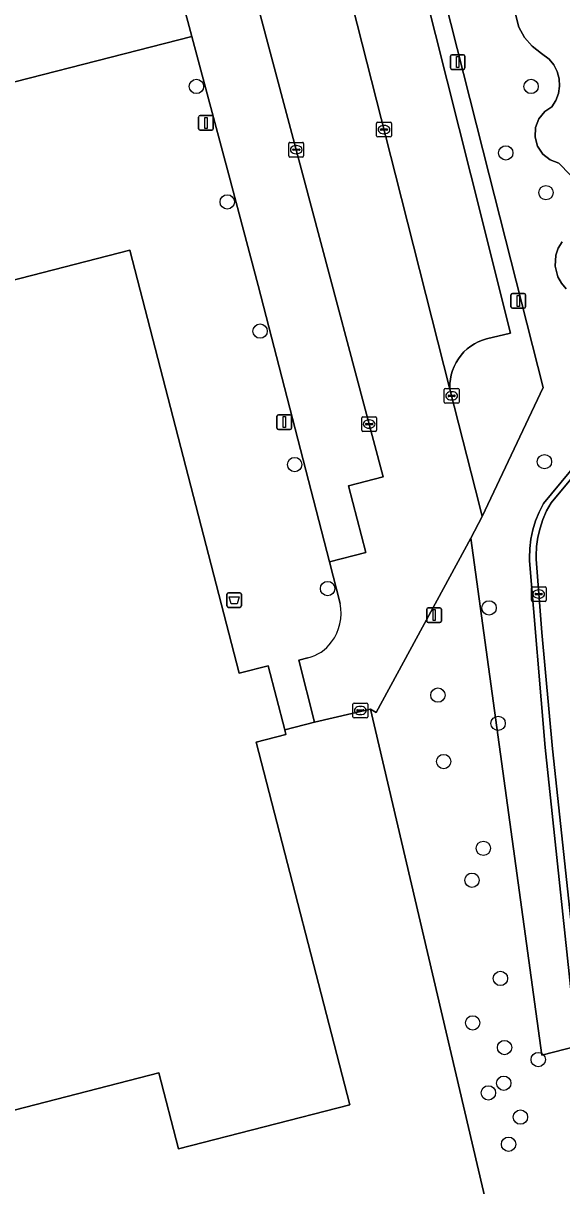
# Model space of a CAD drawing. Extents: x 157793 to 159380, y 380877 to 382313.
# Drawn here: x 158583.7 to 158620.4, y 381181.1 to 381260.3 of the extents above; entities that cross this region are included whole.
import ezdxf

# ---------------------------------------------------------------- set-up
doc = ezdxf.new("R2010")
doc.units = 0
for name, color, linetype in [('IMGEO_Afvalbak', 7, 'Continuous'), ('IMGEO_Boom', 7, 'Continuous'), ('IMGEO_Fietspad_open', 7, 'Continuous'), ('IMGEO_Groenvoorziening', 7, 'Continuous'), ('IMGEO_Kolk', 7, 'Continuous'), ('IMGEO_Lichtmast', 7, 'Continuous'), ('IMGEO_Pand', 7, 'Continuous'), ('IMGEO_Parkeervlak_open', 7, 'Continuous'), ('IMGEO_Rijbaan_lokaal_open', 7, 'Continuous'), ('IMGEO_Voetpad_open', 7, 'Continuous')]:
    doc.layers.add(name, color=color, linetype=linetype)

msp = doc.modelspace()

# ---------------------------------------------------------------- linework, layer by layer
at = {"layer": 'IMGEO_Afvalbak'}
for p, q in [((158597.555, 381220.599), (158597.555, 381221.399)), ((158597.555, 381221.399), (158597.555, 381220.599)), ((158597.655, 381221.499), (158598.445, 381221.499)), ((158598.445, 381221.499), (158597.655, 381221.499)), ((158598.545, 381221.399), (158598.545, 381220.599)), ((158598.545, 381220.599), (158598.545, 381221.399)), ((158598.445, 381220.499), (158597.655, 381220.499)), ((158597.655, 381220.499), (158598.445, 381220.499))]:
    msp.add_line(p, q, dxfattribs=at)
msp.add_lwpolyline([(158597.698, 381221.213), (158598.402, 381221.213), (158598.253, 381220.743), (158597.847, 381220.743), (158597.698, 381221.213)], dxfattribs=at)
for centre, start, end in [((158597.655, 381221.399), 90, 180), ((158597.655, 381221.399), 90, 180), ((158598.445, 381221.399), 0, 90), ((158598.445, 381221.399), 360, 90), ((158597.655, 381220.599), 180, 270), ((158597.655, 381220.599), 180, 270), ((158598.445, 381220.599), 270, 0), ((158598.445, 381220.599), 270, 0)]:
    msp.add_arc(centre, 0.1, start, end, dxfattribs=at)
at = {"layer": 'IMGEO_Boom'}
for centre in [(158595.475, 381256.028), (158618.297, 381256.024), (158616.572, 381251.494), (158619.31, 381248.785), (158597.576, 381248.153), (158599.819, 381239.339), (158602.177, 381230.239), (158619.209, 381230.437), (158604.421, 381221.782), (158615.431, 381220.464), (158611.941, 381214.515), (158616.05, 381212.59), (158612.338, 381209.988), (158615.043, 381204.071), (158614.266, 381201.893), (158616.204, 381195.195), (158614.314, 381192.166), (158616.485, 381190.482), (158618.785, 381189.663), (158615.385, 381187.39), (158616.434, 381188.051), (158617.57, 381185.739), (158616.762, 381183.888)]:
    msp.add_circle(centre, 0.489, dxfattribs=at)
at = {"layer": 'IMGEO_Fietspad_open'}
msp.add_lwpolyline([(158626.727, 381236.142), (158619.66, 381227.637), (158619.357, 381227.08), (158619.105, 381226.499), (158618.905, 381225.897), (158618.761, 381225.28), (158618.672, 381224.653), (158618.639, 381224.02), (158618.641, 381223.797), (158619.018, 381218.781), (158619.756, 381210.86), (158621.487, 381194.739)], dxfattribs=at)
at = {"layer": 'IMGEO_Groenvoorziening'}
for points in [[(158608.885, 381275.867), (158615.446, 381250), (158619.125, 381235.492), (158614.971, 381226.694), (158614.195, 381225.228), (158619.019, 381189.964), (158621.418, 381190.583), (158619.249, 381210.94), (158618.19, 381223.671), (158618.184, 381223.866), (158618.201, 381224.511), (158618.276, 381225.153), (158618.407, 381225.785), (158618.595, 381226.403), (158618.837, 381227.002), (158619.132, 381227.577), (158626.919, 381236.969)], [(158559.991, 381250.441), (158595.165, 381259.444), (158591.941, 381271.524), (158559.462, 381263.2), (158559.097, 381263), (158556.125, 381256.737), (158557.366, 381251.936)], [(158617.175, 381261.231), (158617.458, 381260.071), (158617.842, 381259.371), (158618.363, 381258.766), (158618.998, 381258.283), (158619.519, 381257.889), (158619.841, 381257.495), (158620.073, 381257.042), (158620.207, 381256.551), (158620.235, 381256.043), (158620.157, 381255.54), (158619.977, 381255.065), (158619.701, 381254.637), (158619.231, 381254.317), (158618.828, 381253.817), (158618.6, 381253.217), (158618.569, 381252.576), (158618.737, 381251.957), (158619.088, 381251.419), (158619.588, 381251.017), (158620.188, 381250.789), (158620.96, 381250)], [(158620.96, 381250), (158620.188, 381250.789), (158619.588, 381251.017), (158619.088, 381251.419), (158618.737, 381251.957), (158618.569, 381252.576), (158618.6, 381253.217), (158618.828, 381253.817), (158619.231, 381254.317), (158619.701, 381254.637), (158619.977, 381255.065), (158620.157, 381255.54), (158620.235, 381256.043), (158620.207, 381256.551), (158620.073, 381257.042), (158619.841, 381257.495), (158619.519, 381257.889), (158618.998, 381258.283), (158618.363, 381258.766), (158617.842, 381259.371), (158617.458, 381260.071), (158617.175, 381261.231)], [(158620.405, 381245.436), (158620.147, 381245.004), (158619.985, 381244.527), (158619.936, 381243.776), (158620.121, 381243.046), (158620.367, 381242.607), (158620.699, 381242.228)], [(158620.699, 381242.228), (158620.367, 381242.607), (158620.121, 381243.046), (158619.936, 381243.776), (158619.985, 381244.527), (158620.147, 381245.004), (158620.405, 381245.436)]]:
    msp.add_lwpolyline(points, dxfattribs=at)
for points in [[(158614.195, 381225.228), (158607.726, 381213.341), (158607.348, 381213.559), (158615.551, 381178.526), (158617.576, 381169.878), (158622.095, 381170.511), (158622.415, 381171.163), (158622.676, 381171.84), (158622.875, 381172.539), (158623.012, 381173.252), (158623.083, 381173.975), (158623.09, 381174.701), (158623.057, 381175.205), (158621.418, 381190.583), (158619.019, 381189.964)], [(158615.551, 381178.526), (158607.348, 381213.559), (158603.52, 381212.67), (158601.494, 381212.152), (158601.577, 381211.829), (158599.55, 381211.306), (158605.935, 381186.584), (158594.251, 381183.566), (158592.912, 381188.752), (158563.579, 381181.176), (158552.259, 381225.004), (158549.098, 381224.257), (158546.969, 381223.747), (158558.863, 381176.141), (158555.449, 381174.726), (158560.04, 381166.64), (158566.922, 381169.689), (158566.857, 381169.996), (158569.675, 381170.87), (158570.462, 381167.887)]]:
    msp.add_lwpolyline(points, close=True, dxfattribs=at)
at = {"layer": 'IMGEO_Kolk'}
for p, q in [((158607.766, 381252.657), (158607.766, 381253.509)), ((158607.841, 381253.583), (158608.693, 381253.583)), ((158608.025, 381253.077), (158608.025, 381253.089)), ((158608.463, 381253.04), (158608.065, 381253.04)), ((158608.068, 381253.126), (158608.466, 381253.126)), ((158608.254, 381253.363), (158608.279, 381253.363)), ((158608.509, 381253.089), (158608.509, 381253.077)), ((158608.767, 381253.509), (158608.767, 381252.657)), ((158601.781, 381251.289), (158601.781, 381252.141)), ((158601.856, 381252.215), (158602.708, 381252.215)), ((158602.782, 381252.141), (158602.782, 381251.289)), ((158608.693, 381252.583), (158607.841, 381252.583)), ((158608.277, 381252.803), (158608.252, 381252.803)), ((158602.04, 381251.709), (158602.04, 381251.721)), ((158602.478, 381251.672), (158602.08, 381251.672)), ((158602.083, 381251.758), (158602.481, 381251.758)), ((158602.292, 381251.435), (158602.267, 381251.435)), ((158602.269, 381251.995), (158602.294, 381251.995)), ((158602.524, 381251.721), (158602.524, 381251.709)), ((158602.708, 381251.215), (158601.856, 381251.215)), ((158612.455, 381235.426), (158613.307, 381235.426)), ((158612.38, 381234.5), (158612.38, 381235.352)), ((158612.639, 381234.92), (158612.639, 381234.932)), ((158613.077, 381234.883), (158612.679, 381234.883)), ((158612.682, 381234.969), (158613.08, 381234.969)), ((158612.891, 381234.646), (158612.866, 381234.646)), ((158612.868, 381235.206), (158612.893, 381235.206)), ((158613.123, 381234.932), (158613.123, 381234.92)), ((158613.381, 381235.352), (158613.381, 381234.5)), ((158613.307, 381234.426), (158612.455, 381234.426)), ((158606.754, 381232.576), (158606.754, 381233.428)), ((158606.829, 381233.502), (158607.681, 381233.502)), ((158607.013, 381232.996), (158607.013, 381233.008)), ((158607.056, 381233.045), (158607.454, 381233.045)), ((158607.242, 381233.282), (158607.267, 381233.282)), ((158607.497, 381233.008), (158607.497, 381232.996)), ((158607.755, 381233.428), (158607.755, 381232.576)), ((158607.681, 381232.502), (158606.829, 381232.502)), ((158607.451, 381232.959), (158607.053, 381232.959)), ((158607.265, 381232.722), (158607.24, 381232.722)), ((158618.394, 381221.91), (158619.246, 381221.91)), ((158618.319, 381220.984), (158618.319, 381221.836)), ((158618.578, 381221.404), (158618.578, 381221.416)), ((158619.016, 381221.367), (158618.618, 381221.367)), ((158618.621, 381221.453), (158619.019, 381221.453)), ((158618.83, 381221.13), (158618.805, 381221.13)), ((158618.807, 381221.69), (158618.832, 381221.69)), ((158619.062, 381221.416), (158619.062, 381221.404)), ((158619.32, 381221.836), (158619.32, 381220.984)), ((158619.246, 381220.91), (158618.394, 381220.91)), ((158606.227, 381213.969), (158607.079, 381213.969)), ((158606.152, 381213.043), (158606.152, 381213.895)), ((158606.411, 381213.463), (158606.411, 381213.475)), ((158606.849, 381213.426), (158606.451, 381213.426)), ((158606.454, 381213.512), (158606.852, 381213.512)), ((158606.663, 381213.189), (158606.638, 381213.189)), ((158606.64, 381213.749), (158606.665, 381213.749)), ((158606.895, 381213.475), (158606.895, 381213.463)), ((158607.153, 381213.895), (158607.153, 381213.043)), ((158607.079, 381212.969), (158606.227, 381212.969))]:
    msp.add_line(p, q, dxfattribs=at)
for points in [[(158607.766, 381252.657), (158607.766, 381253.509)], [(158607.841, 381253.583), (158608.693, 381253.583)], [(158608.767, 381253.509), (158608.767, 381252.657)], [(158601.781, 381251.289), (158601.781, 381252.141)], [(158601.856, 381252.215), (158602.708, 381252.215)], [(158602.782, 381252.141), (158602.782, 381251.289)], [(158608.693, 381252.583), (158607.841, 381252.583)], [(158602.708, 381251.215), (158601.856, 381251.215)], [(158612.455, 381235.426), (158613.307, 381235.426)], [(158612.38, 381234.5), (158612.38, 381235.352)], [(158613.381, 381235.352), (158613.381, 381234.5)], [(158613.307, 381234.426), (158612.455, 381234.426)], [(158606.754, 381232.576), (158606.754, 381233.428)], [(158606.829, 381233.502), (158607.681, 381233.502)], [(158607.755, 381233.428), (158607.755, 381232.576)], [(158607.681, 381232.502), (158606.829, 381232.502)], [(158618.394, 381221.91), (158619.246, 381221.91)], [(158618.319, 381220.984), (158618.319, 381221.836)], [(158619.32, 381221.836), (158619.32, 381220.984)], [(158619.246, 381220.91), (158618.394, 381220.91)], [(158606.227, 381213.969), (158607.079, 381213.969)], [(158606.152, 381213.043), (158606.152, 381213.895)], [(158607.153, 381213.895), (158607.153, 381213.043)], [(158607.079, 381212.969), (158606.227, 381212.969)]]:
    msp.add_lwpolyline(points, dxfattribs=at)
for centre, radius, start, end in [((158607.843, 381253.507), 0.0765, 91.55205, 178.44795), ((158607.843, 381253.507), 0.0765, 91.55205, 178.44795), ((158608.065, 381253.086), 0.0403, 85.87752, 175.75265), ((158608.062, 381253.076), 0.0366, 178.93798, 274.71019), ((158608.466, 381253.083), 0.043, 264.86636, 352.45326), ((158608.47, 381253.088), 0.0386, 1.73085, 96.63898), ((158608.691, 381253.507), 0.0765, 1.55205, 88.44795), ((158608.691, 381253.507), 0.0765, 1.55205, 88.44795), ((158601.858, 381252.139), 0.0765, 91.55205, 178.44795), ((158601.858, 381252.139), 0.0765, 91.55205, 178.44795), ((158602.706, 381252.139), 0.0765, 1.55205, 88.44795), ((158602.706, 381252.139), 0.0765, 1.55205, 88.44795), ((158607.843, 381252.659), 0.0765, 181.55205, 268.44795), ((158607.843, 381252.659), 0.0765, 181.55205, 268.44795), ((158608.691, 381252.659), 0.0765, 271.55205, 358.44795), ((158608.691, 381252.659), 0.0765, 271.55205, 358.44795), ((158601.858, 381251.291), 0.0765, 181.55205, 268.44795), ((158601.858, 381251.291), 0.0765, 181.55205, 268.44795), ((158602.08, 381251.718), 0.0403, 85.87752, 175.75265), ((158602.077, 381251.708), 0.0366, 178.93798, 274.71019), ((158602.481, 381251.715), 0.043, 264.86636, 352.45326), ((158602.485, 381251.72), 0.0386, 1.73085, 96.63898), ((158602.706, 381251.291), 0.0765, 271.55205, 358.44795), ((158602.706, 381251.291), 0.0765, 271.55205, 358.44795), ((158612.457, 381235.35), 0.0765, 91.55205, 178.44795), ((158612.457, 381235.35), 0.0765, 91.55205, 178.44795), ((158613.305, 381235.35), 0.0765, 1.55205, 88.44795), ((158613.305, 381235.35), 0.0765, 1.55205, 88.44795), ((158612.679, 381234.929), 0.0403, 85.87752, 175.75265), ((158612.676, 381234.919), 0.0366, 178.93798, 274.71019), ((158613.08, 381234.926), 0.043, 264.86636, 352.45326), ((158613.084, 381234.931), 0.0386, 1.73085, 96.63898), ((158612.457, 381234.502), 0.0765, 181.55205, 268.44795), ((158612.457, 381234.502), 0.0765, 181.55205, 268.44795), ((158613.305, 381234.502), 0.0765, 271.55205, 358.44795), ((158613.305, 381234.502), 0.0765, 271.55205, 358.44795), ((158606.831, 381233.426), 0.0765, 91.55205, 178.44795), ((158606.831, 381233.426), 0.0765, 91.55205, 178.44795), ((158607.053, 381233.005), 0.0403, 85.87752, 175.75265), ((158607.05, 381232.995), 0.0366, 178.93798, 274.71019), ((158607.454, 381233.002), 0.043, 264.86636, 352.45326), ((158607.458, 381233.007), 0.0386, 1.73085, 96.63898), ((158607.679, 381233.426), 0.0765, 1.55205, 88.44795), ((158607.679, 381233.426), 0.0765, 1.55205, 88.44795), ((158606.831, 381232.578), 0.0765, 181.55205, 268.44795), ((158606.831, 381232.578), 0.0765, 181.55205, 268.44795), ((158607.679, 381232.578), 0.0765, 271.55205, 358.44795), ((158607.679, 381232.578), 0.0765, 271.55205, 358.44795), ((158618.396, 381221.834), 0.0765, 91.55205, 178.44795), ((158618.396, 381221.834), 0.0765, 91.55205, 178.44795), ((158619.244, 381221.834), 0.0765, 1.55205, 88.44795), ((158619.244, 381221.834), 0.0765, 1.55205, 88.44795), ((158618.618, 381221.413), 0.0403, 85.87752, 175.75265), ((158618.615, 381221.403), 0.0366, 178.93798, 274.71019), ((158619.019, 381221.41), 0.043, 264.86636, 352.45326), ((158619.023, 381221.415), 0.0386, 1.73085, 96.63898), ((158618.396, 381220.986), 0.0765, 181.55205, 268.44795), ((158618.396, 381220.986), 0.0765, 181.55205, 268.44795), ((158619.244, 381220.986), 0.0765, 271.55205, 358.44795), ((158619.244, 381220.986), 0.0765, 271.55205, 358.44795), ((158606.229, 381213.893), 0.0765, 91.55205, 178.44795), ((158606.229, 381213.893), 0.0765, 91.55205, 178.44795), ((158607.077, 381213.893), 0.0765, 1.55205, 88.44795), ((158607.077, 381213.893), 0.0765, 1.55205, 88.44795), ((158606.451, 381213.472), 0.0403, 85.87752, 175.75265), ((158606.448, 381213.462), 0.0366, 178.93798, 274.71019), ((158606.852, 381213.469), 0.043, 264.86636, 352.45326), ((158606.856, 381213.474), 0.0386, 1.73085, 96.63898), ((158606.229, 381213.045), 0.0765, 181.55205, 268.44795), ((158606.229, 381213.045), 0.0765, 181.55205, 268.44795), ((158607.077, 381213.045), 0.0765, 271.55205, 358.44795), ((158607.077, 381213.045), 0.0765, 271.55205, 358.44795)]:
    msp.add_arc(centre, radius, start, end, dxfattribs=at)
for centre, major_axis, ratio, start_param, end_param in [((158608.253, 381253.083), (-0.387, 0.002), 0.722429, 4.712389, 7.853982), ((158608.278, 381253.083), (-0.39, 0.002), 0.717154, 1.570796, 4.712389), ((158602.268, 381251.715), (-0.387, 0.002), 0.722429, 4.712389, 7.853982), ((158602.293, 381251.715), (-0.39, 0.002), 0.717154, 1.570796, 4.712389), ((158612.867, 381234.926), (-0.387, 0.002), 0.722429, 4.712389, 7.853982), ((158612.892, 381234.926), (-0.39, 0.002), 0.717154, 1.570796, 4.712389), ((158607.241, 381233.002), (-0.387, 0.002), 0.722429, 4.712389, 7.853982), ((158607.266, 381233.002), (-0.39, 0.002), 0.717154, 1.570796, 4.712389), ((158618.806, 381221.41), (-0.387, 0.002), 0.722429, 4.712389, 7.853982), ((158618.831, 381221.41), (-0.39, 0.002), 0.717154, 1.570796, 4.712389), ((158606.639, 381213.469), (-0.387, 0.002), 0.722429, 4.712389, 7.853982), ((158606.664, 381213.469), (-0.39, 0.002), 0.717154, 1.570796, 4.712389)]:
    msp.add_ellipse(centre, major_axis=major_axis, ratio=ratio, start_param=start_param, end_param=end_param, dxfattribs=at)
at = {"layer": 'IMGEO_Lichtmast'}
for p, q in [((158612.796, 381257.289), (158612.796, 381258.089)), ((158612.796, 381258.089), (158612.796, 381257.289)), ((158612.896, 381258.189), (158613.686, 381258.189)), ((158613.686, 381258.189), (158612.896, 381258.189)), ((158613.786, 381258.089), (158613.786, 381257.289)), ((158613.786, 381257.289), (158613.786, 381258.089)), ((158613.686, 381257.189), (158612.896, 381257.189)), ((158612.896, 381257.189), (158613.686, 381257.189)), ((158595.629, 381253.141), (158595.629, 381253.941)), ((158595.629, 381253.941), (158595.629, 381253.141)), ((158595.729, 381254.041), (158596.519, 381254.041)), ((158596.519, 381254.041), (158595.729, 381254.041)), ((158596.619, 381253.941), (158596.619, 381253.141)), ((158596.619, 381253.141), (158596.619, 381253.941)), ((158596.519, 381253.041), (158595.729, 381253.041)), ((158595.729, 381253.041), (158596.519, 381253.041)), ((158616.926, 381241.005), (158616.926, 381241.805)), ((158616.926, 381241.805), (158616.926, 381241.005)), ((158617.026, 381241.905), (158617.816, 381241.905)), ((158617.816, 381241.905), (158617.026, 381241.905)), ((158617.916, 381241.805), (158617.916, 381241.005)), ((158617.916, 381241.005), (158617.916, 381241.805)), ((158617.816, 381240.905), (158617.026, 381240.905)), ((158617.026, 381240.905), (158617.816, 381240.905)), ((158600.97, 381232.733), (158600.97, 381233.533)), ((158600.97, 381233.533), (158600.97, 381232.733)), ((158601.07, 381233.633), (158601.86, 381233.633)), ((158601.86, 381233.633), (158601.07, 381233.633)), ((158601.96, 381233.533), (158601.96, 381232.733)), ((158601.96, 381232.733), (158601.96, 381233.533)), ((158601.86, 381232.633), (158601.07, 381232.633)), ((158601.07, 381232.633), (158601.86, 381232.633)), ((158611.188, 381219.57), (158611.188, 381220.37)), ((158611.188, 381220.37), (158611.188, 381219.57)), ((158611.288, 381220.47), (158612.078, 381220.47)), ((158612.078, 381220.47), (158611.288, 381220.47)), ((158612.178, 381220.37), (158612.178, 381219.57)), ((158612.178, 381219.57), (158612.178, 381220.37)), ((158612.078, 381219.47), (158611.288, 381219.47)), ((158611.288, 381219.47), (158612.078, 381219.47))]:
    msp.add_line(p, q, dxfattribs=at)
for points in [[(158613.216, 381258.064), (158613.366, 381258.064), (158613.366, 381257.314), (158613.216, 381257.314), (158613.216, 381258.064)], [(158596.049, 381253.916), (158596.199, 381253.916), (158596.199, 381253.166), (158596.049, 381253.166), (158596.049, 381253.916)], [(158617.346, 381241.78), (158617.496, 381241.78), (158617.496, 381241.03), (158617.346, 381241.03), (158617.346, 381241.78)], [(158601.39, 381233.508), (158601.54, 381233.508), (158601.54, 381232.758), (158601.39, 381232.758), (158601.39, 381233.508)], [(158611.608, 381220.345), (158611.758, 381220.345), (158611.758, 381219.595), (158611.608, 381219.595), (158611.608, 381220.345)]]:
    msp.add_lwpolyline(points, dxfattribs=at)
for centre, start, end in [((158612.896, 381258.089), 90, 180), ((158612.896, 381258.089), 90, 180), ((158613.686, 381258.089), 0, 90), ((158613.686, 381258.089), 360, 90), ((158612.896, 381257.289), 180, 270), ((158612.896, 381257.289), 180, 270), ((158613.686, 381257.289), 270, 0), ((158613.686, 381257.289), 270, 0), ((158595.729, 381253.941), 90, 180), ((158595.729, 381253.941), 90, 180), ((158596.519, 381253.941), 0, 90), ((158596.519, 381253.941), 360, 90), ((158595.729, 381253.141), 180, 270), ((158595.729, 381253.141), 180, 270), ((158596.519, 381253.141), 270, 0), ((158596.519, 381253.141), 270, 0), ((158617.026, 381241.805), 90, 180), ((158617.026, 381241.805), 90, 180), ((158617.816, 381241.805), 0, 90), ((158617.816, 381241.805), 360, 90), ((158617.026, 381241.005), 180, 270), ((158617.026, 381241.005), 180, 270), ((158617.816, 381241.005), 270, 0), ((158617.816, 381241.005), 270, 0), ((158601.07, 381233.533), 90, 180), ((158601.07, 381233.533), 90, 180), ((158601.86, 381233.533), 0, 90), ((158601.86, 381233.533), 360, 90), ((158601.07, 381232.733), 180, 270), ((158601.07, 381232.733), 180, 270), ((158601.86, 381232.733), 270, 0), ((158601.86, 381232.733), 270, 0), ((158611.288, 381220.37), 90, 180), ((158611.288, 381220.37), 90, 180), ((158612.078, 381220.37), 0, 90), ((158612.078, 381220.37), 360, 90), ((158611.288, 381219.57), 180, 270), ((158611.288, 381219.57), 180, 270), ((158612.078, 381219.57), 270, 0), ((158612.078, 381219.57), 270, 0)]:
    msp.add_arc(centre, 0.1, start, end, dxfattribs=at)
at = {"layer": 'IMGEO_Pand'}
msp.add_lwpolyline([(158563.579, 381181.176), (158592.912, 381188.752), (158594.251, 381183.566), (158605.935, 381186.584), (158599.55, 381211.306), (158601.577, 381211.829), (158601.494, 381212.152), (158600.364, 381216.524), (158598.381, 381216.012), (158590.927, 381244.872), (158582.74, 381242.757)], dxfattribs=at)
at = {"layer": 'IMGEO_Parkeervlak_open'}
for points in [[(158602.868, 381274.325), (158609.049, 381250), (158612.762, 381235.389), (158612.759, 381235.468), (158612.763, 381235.769), (158612.795, 381236.069), (158612.853, 381236.364), (158612.937, 381236.654), (158613.047, 381236.934), (158613.181, 381237.204), (158613.339, 381237.46), (158613.519, 381237.701), (158613.72, 381237.926), (158613.94, 381238.131), (158614.178, 381238.316), (158614.431, 381238.479), (158614.698, 381238.619), (158614.977, 381238.734), (158615.264, 381238.824), (158616.889, 381239.212), (158614.181, 381250), (158607.76, 381275.579)], [(158591.941, 381271.524), (158595.165, 381259.444), (158597.688, 381250), (158599.694, 381242.451), (158604.549, 381223.603), (158607.018, 381224.243), (158605.839, 381228.792), (158608.211, 381229.407), (158602.738, 381250), (158596.695, 381272.743)]]:
    msp.add_lwpolyline(points, close=True, dxfattribs=at)
at = {"layer": 'IMGEO_Rijbaan_lokaal_open'}
for points in [[(158609.049, 381250), (158602.868, 381274.325), (158596.695, 381272.743), (158602.738, 381250), (158608.211, 381229.407), (158605.839, 381228.792), (158607.018, 381224.243), (158604.549, 381223.603), (158605.286, 381220.757)], [(158603.068, 381217.05), (158602.466, 381216.894), (158603.52, 381212.67), (158607.348, 381213.559), (158607.726, 381213.341), (158614.195, 381225.228), (158614.971, 381226.694), (158614.801, 381227.364), (158612.762, 381235.389), (158609.049, 381250)]]:
    msp.add_lwpolyline(points, dxfattribs=at)
for centre, radius, start, end in [((158601.937, 381220.136), 3.406, 324.15605, 10.49883), ((158602.328, 381219.917), 2.961, 284.46975, 323.16956)]:
    msp.add_arc(centre, radius, start, end, dxfattribs=at)
at = {"layer": 'IMGEO_Voetpad_open'}
for points in [[(158607.76, 381275.579), (158614.181, 381250), (158616.889, 381239.212), (158615.264, 381238.824), (158614.977, 381238.734), (158614.698, 381238.619), (158614.431, 381238.479), (158614.178, 381238.316), (158613.94, 381238.131), (158613.72, 381237.926), (158613.519, 381237.701), (158613.339, 381237.46), (158613.181, 381237.204), (158613.047, 381236.934), (158612.937, 381236.654), (158612.853, 381236.364), (158612.795, 381236.069), (158612.763, 381235.769), (158612.759, 381235.468), (158612.762, 381235.389), (158614.801, 381227.364), (158614.971, 381226.694), (158619.125, 381235.492), (158615.446, 381250), (158608.885, 381275.867)], [(158605.286, 381220.757), (158604.549, 381223.603), (158599.694, 381242.451), (158597.688, 381250), (158595.165, 381259.444), (158559.991, 381250.441)], [(158580.976, 381250.674), (158581.126, 381250), (158582.74, 381242.757), (158590.927, 381244.872), (158598.381, 381216.012), (158600.364, 381216.524), (158601.494, 381212.152), (158603.52, 381212.67), (158602.466, 381216.894), (158603.068, 381217.05)], [(158626.919, 381236.969), (158619.132, 381227.577), (158618.837, 381227.002), (158618.595, 381226.403), (158618.407, 381225.785), (158618.276, 381225.153), (158618.201, 381224.511), (158618.184, 381223.866), (158618.19, 381223.671), (158619.249, 381210.94), (158621.418, 381190.583)], [(158621.487, 381194.739), (158619.756, 381210.86), (158619.018, 381218.781), (158618.641, 381223.797), (158618.639, 381224.02), (158618.672, 381224.653), (158618.761, 381225.28), (158618.905, 381225.897), (158619.105, 381226.499), (158619.357, 381227.08), (158619.66, 381227.637), (158626.727, 381236.142)]]:
    msp.add_lwpolyline(points, dxfattribs=at)
for centre, radius, start, end in [((158601.937, 381220.136), 3.406, 324.15605, 10.49883), ((158602.328, 381219.917), 2.961, 284.46975, 323.16956)]:
    msp.add_arc(centre, radius, start, end, dxfattribs=at)

doc.saveas('drawing.dxf')
